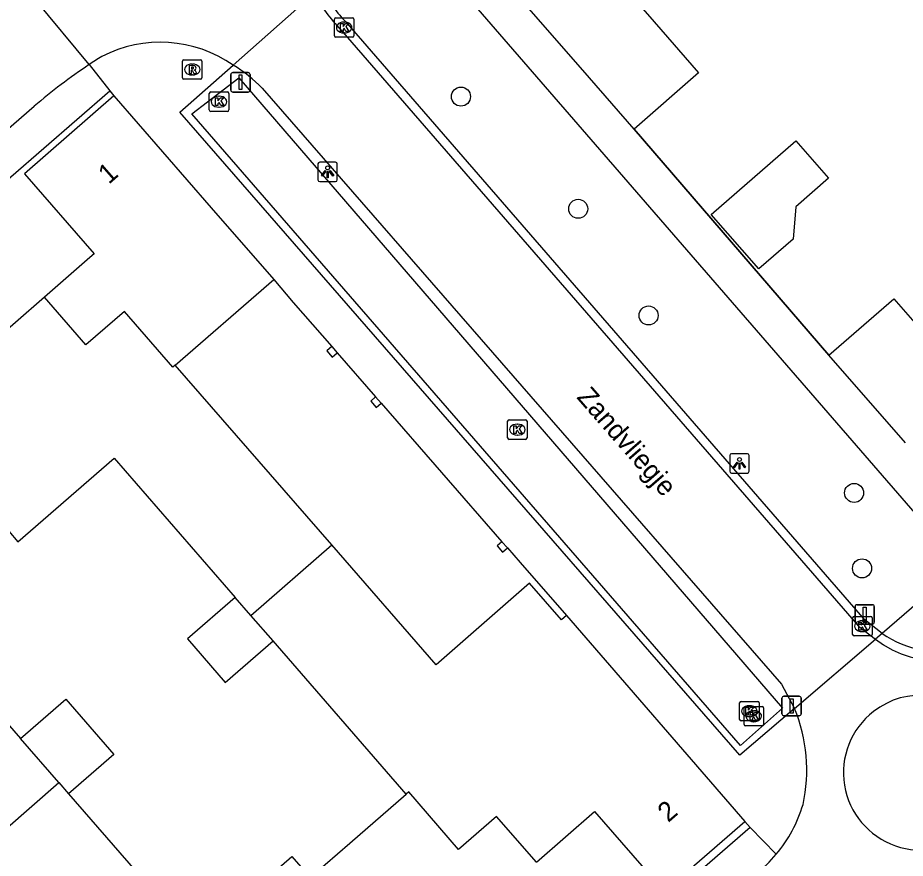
# Model space of a CAD drawing. Extents: x 155888 to 156864, y 383882 to 384671.
# Drawn here: x 156181.97 to 156227.53, y 384143.54 to 384186.7 of the extents above; entities that cross this region are included whole.
import ezdxf

# ---------------------------------------------------------------- set-up
doc = ezdxf.new("R2010")
doc.units = 0
for name, color, linetype in [('IMGEO_Afsluitpaal', 7, 'Continuous'), ('IMGEO_Boom', 7, 'Continuous'), ('IMGEO_Greppel_droge_sloot', 7, 'Continuous'), ('IMGEO_Kolk', 7, 'Continuous'), ('IMGEO_Lichtpunt', 7, 'Continuous'), ('IMGEO_Muur', 7, 'Continuous'), ('IMGEO_Openbare_ruimte_label', 7, 'Continuous'), ('IMGEO_Pand', 7, 'Continuous'), ('IMGEO_Pand_nummerreeks', 7, 'Continuous'), ('IMGEO_Rijbaan_lokaal_gesloten', 7, 'Continuous'), ('IMGEO_Rijbaan_lokaal_open', 7, 'Continuous'), ('IMGEO_Rioolput', 7, 'Continuous'), ('IMGEO_Voetpad_open', 7, 'Continuous')]:
    doc.layers.add(name, color=color, linetype=linetype)

msp = doc.modelspace()

# ---------------------------------------------------------------- linework, layer by layer
at = {"layer": 'IMGEO_Afsluitpaal'}
for p, q in [((156192.906, 384182.987), (156192.906, 384183.787)), ((156192.906, 384183.787), (156192.906, 384182.987)), ((156193.006, 384183.887), (156193.796, 384183.887)), ((156193.796, 384183.887), (156193.006, 384183.887)), ((156193.896, 384183.787), (156193.896, 384182.987)), ((156193.896, 384182.987), (156193.896, 384183.787)), ((156193.796, 384182.887), (156193.006, 384182.887)), ((156193.006, 384182.887), (156193.796, 384182.887)), ((156224.952, 384155.663), (156224.952, 384156.463)), ((156224.952, 384156.463), (156224.952, 384155.663)), ((156225.052, 384156.563), (156225.842, 384156.563)), ((156225.842, 384156.563), (156225.052, 384156.563)), ((156225.942, 384156.463), (156225.942, 384155.663)), ((156225.942, 384155.663), (156225.942, 384156.463)), ((156225.842, 384155.563), (156225.052, 384155.563)), ((156225.052, 384155.563), (156225.842, 384155.563)), ((156221.198, 384150.96), (156221.198, 384151.76)), ((156221.198, 384151.76), (156221.198, 384150.96)), ((156221.298, 384151.86), (156222.088, 384151.86)), ((156222.088, 384151.86), (156221.298, 384151.86)), ((156222.188, 384151.76), (156222.188, 384150.96)), ((156222.188, 384150.96), (156222.188, 384151.76)), ((156222.088, 384150.86), (156221.298, 384150.86)), ((156221.298, 384150.86), (156222.088, 384150.86))]:
    msp.add_line(p, q, dxfattribs=at)
for points in [[(156193.326, 384183.762), (156193.476, 384183.762), (156193.476, 384183.012), (156193.326, 384183.012), (156193.326, 384183.762)], [(156225.372, 384156.438), (156225.522, 384156.438), (156225.522, 384155.688), (156225.372, 384155.688), (156225.372, 384156.438)], [(156221.618, 384151.735), (156221.768, 384151.735), (156221.768, 384150.985), (156221.618, 384150.985), (156221.618, 384151.735)]]:
    msp.add_lwpolyline(points, dxfattribs=at)
for centre, start, end in [((156193.006, 384183.787), 90, 180), ((156193.006, 384183.787), 90, 180), ((156193.796, 384183.787), 0, 90), ((156193.796, 384183.787), 360, 90), ((156193.006, 384182.987), 180, 270), ((156193.006, 384182.987), 180, 270), ((156193.796, 384182.987), 270, 0), ((156193.796, 384182.987), 270, 0), ((156225.052, 384156.463), 90, 180), ((156225.052, 384156.463), 90, 180), ((156225.842, 384156.463), 0, 90), ((156225.842, 384156.463), 360, 90), ((156225.052, 384155.663), 180, 270), ((156225.052, 384155.663), 180, 270), ((156225.842, 384155.663), 270, 0), ((156225.842, 384155.663), 270, 0), ((156221.298, 384151.76), 90, 180), ((156221.298, 384151.76), 90, 180), ((156222.088, 384151.76), 0, 90), ((156222.088, 384151.76), 360, 90), ((156221.298, 384150.96), 180, 270), ((156221.298, 384150.96), 180, 270), ((156222.088, 384150.96), 270, 0), ((156222.088, 384150.96), 270, 0)]:
    msp.add_arc(centre, 0.1, start, end, dxfattribs=at)
at = {"layer": 'IMGEO_Boom'}
for centre in [(156204.722, 384182.652), (156210.74, 384176.892), (156214.354, 384171.414), (156224.904, 384162.301), (156225.312, 384158.429)]:
    msp.add_circle(centre, 0.489, dxfattribs=at)
at = {"layer": 'IMGEO_Greppel_droge_sloot'}
msp.add_lwpolyline([(156193.314, 384183.609), (156221.236, 384151.246), (156219.066, 384149.326), (156190.9, 384181.776), (156193.314, 384183.609)], dxfattribs=at)
at = {"layer": 'IMGEO_Kolk'}
for p, q in [((156198.298, 384186.701), (156199.15, 384186.701)), ((156198.223, 384185.775), (156198.223, 384186.627)), ((156198.711, 384186.481), (156198.736, 384186.481)), ((156199.224, 384186.627), (156199.224, 384185.775)), ((156198.734, 384185.921), (156198.709, 384185.921)), ((156199.15, 384185.701), (156198.298, 384185.701)), ((156191.801, 384181.965), (156191.801, 384182.817)), ((156191.876, 384182.891), (156192.728, 384182.891)), ((156192.289, 384182.671), (156192.314, 384182.671)), ((156192.802, 384182.817), (156192.802, 384181.965)), ((156192.312, 384182.111), (156192.287, 384182.111)), ((156192.728, 384181.891), (156191.876, 384181.891)), ((156207.115, 384165.126), (156207.115, 384165.978)), ((156207.19, 384166.052), (156208.042, 384166.052)), ((156207.603, 384165.832), (156207.628, 384165.832)), ((156208.116, 384165.978), (156208.116, 384165.126)), ((156207.626, 384165.272), (156207.601, 384165.272)), ((156208.042, 384165.052), (156207.19, 384165.052)), ((156224.828, 384155.035), (156224.828, 384155.887)), ((156224.903, 384155.961), (156225.755, 384155.961)), ((156225.316, 384155.741), (156225.341, 384155.741)), ((156225.829, 384155.887), (156225.829, 384155.035)), ((156225.755, 384154.961), (156224.903, 384154.961)), ((156225.339, 384155.181), (156225.314, 384155.181)), ((156219.103, 384151.592), (156219.955, 384151.592)), ((156219.028, 384150.666), (156219.028, 384151.518)), ((156219.253, 384150.409), (156219.253, 384151.261)), ((156219.328, 384151.335), (156220.18, 384151.335)), ((156219.516, 384151.372), (156219.541, 384151.372)), ((156220.029, 384151.518), (156220.029, 384150.666)), ((156220.254, 384151.261), (156220.254, 384150.409)), ((156219.539, 384150.812), (156219.514, 384150.812)), ((156219.741, 384151.115), (156219.766, 384151.115)), ((156219.955, 384150.592), (156219.103, 384150.592)), ((156220.18, 384150.335), (156219.328, 384150.335)), ((156219.764, 384150.555), (156219.739, 384150.555))]:
    msp.add_line(p, q, dxfattribs=at)
for points in [[(156198.298, 384186.701), (156199.15, 384186.701)], [(156198.223, 384185.775), (156198.223, 384186.627)], [(156198.544, 384186.401), (156198.667, 384186.401), (156198.667, 384186.25), (156198.797, 384186.401), (156198.961, 384186.401), (156198.815, 384186.25), (156198.968, 384186.001), (156198.816, 384186.001), (156198.731, 384186.165), (156198.667, 384186.098), (156198.667, 384186.001), (156198.544, 384186.001), (156198.544, 384186.401)], [(156199.224, 384186.627), (156199.224, 384185.775)], [(156199.15, 384185.701), (156198.298, 384185.701)], [(156191.801, 384181.965), (156191.801, 384182.817)], [(156191.876, 384182.891), (156192.728, 384182.891)], [(156192.122, 384182.591), (156192.245, 384182.591), (156192.245, 384182.44), (156192.375, 384182.591), (156192.539, 384182.591), (156192.393, 384182.44), (156192.546, 384182.191), (156192.394, 384182.191), (156192.309, 384182.355), (156192.245, 384182.288), (156192.245, 384182.191), (156192.122, 384182.191), (156192.122, 384182.591)], [(156192.802, 384182.817), (156192.802, 384181.965)], [(156192.728, 384181.891), (156191.876, 384181.891)], [(156207.115, 384165.126), (156207.115, 384165.978)], [(156207.19, 384166.052), (156208.042, 384166.052)], [(156207.436, 384165.752), (156207.559, 384165.752), (156207.559, 384165.601), (156207.689, 384165.752), (156207.853, 384165.752), (156207.707, 384165.601), (156207.86, 384165.352), (156207.708, 384165.352), (156207.623, 384165.516), (156207.559, 384165.449), (156207.559, 384165.352), (156207.436, 384165.352), (156207.436, 384165.752)], [(156208.116, 384165.978), (156208.116, 384165.126)], [(156208.042, 384165.052), (156207.19, 384165.052)], [(156224.828, 384155.035), (156224.828, 384155.887)], [(156224.903, 384155.961), (156225.755, 384155.961)], [(156225.829, 384155.887), (156225.829, 384155.035)], [(156225.149, 384155.661), (156225.272, 384155.661), (156225.272, 384155.51), (156225.402, 384155.661), (156225.566, 384155.661), (156225.42, 384155.51), (156225.573, 384155.261), (156225.421, 384155.261), (156225.336, 384155.425), (156225.272, 384155.358), (156225.272, 384155.261), (156225.149, 384155.261), (156225.149, 384155.661)], [(156225.755, 384154.961), (156224.903, 384154.961)], [(156219.103, 384151.592), (156219.955, 384151.592)], [(156219.028, 384150.666), (156219.028, 384151.518)], [(156219.253, 384150.409), (156219.253, 384151.261)], [(156219.328, 384151.335), (156220.18, 384151.335)], [(156219.349, 384151.292), (156219.472, 384151.292), (156219.472, 384151.141), (156219.602, 384151.292), (156219.766, 384151.292), (156219.62, 384151.141), (156219.773, 384150.892), (156219.621, 384150.892), (156219.536, 384151.056), (156219.472, 384150.989), (156219.472, 384150.892), (156219.349, 384150.892), (156219.349, 384151.292)], [(156220.029, 384151.518), (156220.029, 384150.666)], [(156220.254, 384151.261), (156220.254, 384150.409)], [(156219.574, 384151.035), (156219.697, 384151.035), (156219.697, 384150.884), (156219.827, 384151.035), (156219.991, 384151.035), (156219.845, 384150.884), (156219.998, 384150.635), (156219.846, 384150.635), (156219.761, 384150.799), (156219.697, 384150.732), (156219.697, 384150.635), (156219.574, 384150.635), (156219.574, 384151.035)], [(156219.955, 384150.592), (156219.103, 384150.592)], [(156220.18, 384150.335), (156219.328, 384150.335)]]:
    msp.add_lwpolyline(points, dxfattribs=at)
for centre, start, end in [((156198.3, 384186.625), 91.552, 178.448), ((156198.3, 384186.625), 91.552, 178.448), ((156199.148, 384186.625), 1.552, 88.448), ((156199.148, 384186.625), 1.552, 88.448), ((156198.3, 384185.777), 181.552, 268.448), ((156198.3, 384185.777), 181.552, 268.448), ((156199.148, 384185.777), 271.552, 358.448), ((156199.148, 384185.777), 271.552, 358.448), ((156191.878, 384182.815), 91.552, 178.448), ((156191.878, 384182.815), 91.552, 178.448), ((156192.726, 384182.815), 1.552, 88.448), ((156192.726, 384182.815), 1.552, 88.448), ((156191.878, 384181.967), 181.552, 268.448), ((156191.878, 384181.967), 181.552, 268.448), ((156192.726, 384181.967), 271.552, 358.448), ((156192.726, 384181.967), 271.552, 358.448), ((156207.192, 384165.976), 91.552, 178.448), ((156207.192, 384165.976), 91.552, 178.448), ((156208.04, 384165.976), 1.552, 88.448), ((156208.04, 384165.976), 1.552, 88.448), ((156207.192, 384165.128), 181.552, 268.448), ((156207.192, 384165.128), 181.552, 268.448), ((156208.04, 384165.128), 271.552, 358.448), ((156208.04, 384165.128), 271.552, 358.448), ((156224.905, 384155.885), 91.552, 178.448), ((156224.905, 384155.885), 91.552, 178.448), ((156225.753, 384155.885), 1.552, 88.448), ((156225.753, 384155.885), 1.552, 88.448), ((156224.905, 384155.037), 181.552, 268.448), ((156224.905, 384155.037), 181.552, 268.448), ((156225.753, 384155.037), 271.552, 358.448), ((156225.753, 384155.037), 271.552, 358.448), ((156219.105, 384151.516), 91.552, 178.448), ((156219.105, 384151.516), 91.552, 178.448), ((156219.953, 384151.516), 1.552, 88.448), ((156219.953, 384151.516), 1.552, 88.448), ((156219.33, 384151.259), 91.552, 178.448), ((156219.33, 384151.259), 91.552, 178.448), ((156220.178, 384151.259), 1.552, 88.448), ((156220.178, 384151.259), 1.552, 88.448), ((156219.105, 384150.668), 181.552, 268.448), ((156219.105, 384150.668), 181.552, 268.448), ((156219.953, 384150.668), 271.552, 358.448), ((156219.953, 384150.668), 271.552, 358.448), ((156219.33, 384150.411), 181.552, 268.448), ((156219.33, 384150.411), 181.552, 268.448), ((156220.178, 384150.411), 271.552, 358.448), ((156220.178, 384150.411), 271.552, 358.448)]:
    msp.add_arc(centre, 0.0765, start, end, dxfattribs=at)
for centre, major_axis, ratio, start_param, end_param in [((156198.71, 384186.201), (-0.387, 0.002), 0.722429, 4.712389, 7.853982), ((156198.735, 384186.201), (-0.39, 0.002), 0.717154, 1.570796, 4.712389), ((156192.288, 384182.391), (-0.387, 0.002), 0.722429, 4.712389, 7.853982), ((156192.313, 384182.391), (-0.39, 0.002), 0.717154, 1.570796, 4.712389), ((156207.602, 384165.552), (-0.387, 0.002), 0.722429, 4.712389, 7.853982), ((156207.627, 384165.552), (-0.39, 0.002), 0.717154, 1.570796, 4.712389), ((156225.315, 384155.461), (-0.387, 0.002), 0.722429, 4.712389, 7.853982), ((156225.34, 384155.461), (-0.39, 0.002), 0.717154, 1.570796, 4.712389), ((156219.515, 384151.092), (-0.387, 0.002), 0.722429, 4.712389, 7.853982), ((156219.54, 384151.092), (-0.39, 0.002), 0.717154, 1.570796, 4.712389), ((156219.74, 384150.835), (-0.387, 0.002), 0.722429, 4.712389, 7.853982), ((156219.765, 384150.835), (-0.39, 0.002), 0.717154, 1.570796, 4.712389)]:
    msp.add_ellipse(centre, major_axis=major_axis, ratio=ratio, start_param=start_param, end_param=end_param, dxfattribs=at)
at = {"layer": 'IMGEO_Lichtpunt'}
for p, q in [((156197.377, 384179.192), (156197.377, 384178.385)), ((156197.377, 384179.192), (156197.377, 384178.385)), ((156198.279, 384179.287), (156197.471, 384179.287)), ((156198.279, 384179.287), (156197.471, 384179.287)), ((156198.373, 384178.385), (156198.373, 384179.192)), ((156198.373, 384178.385), (156198.373, 384179.192)), ((156197.471, 384178.291), (156198.279, 384178.291)), ((156197.471, 384178.291), (156198.279, 384178.291)), ((156218.522, 384164.22), (156218.522, 384163.413)), ((156218.522, 384164.22), (156218.522, 384163.413)), ((156219.424, 384164.315), (156218.616, 384164.315)), ((156219.424, 384164.315), (156218.616, 384164.315)), ((156219.518, 384163.413), (156219.518, 384164.22)), ((156219.518, 384163.413), (156219.518, 384164.22)), ((156218.616, 384163.319), (156219.424, 384163.319)), ((156218.616, 384163.319), (156219.424, 384163.319))]:
    msp.add_line(p, q, dxfattribs=at)
for points in [[(156197.751, 384178.856), (156197.79, 384178.828), (156197.602, 384178.566), (156197.564, 384178.593), (156197.751, 384178.856)], [(156197.853, 384178.808), (156197.9, 384178.808), (156197.9, 384178.486), (156197.853, 384178.486), (156197.853, 384178.808)], [(156197.963, 384178.828), (156198.001, 384178.855), (156198.188, 384178.593), (156198.149, 384178.565), (156197.963, 384178.828)], [(156218.896, 384163.884), (156218.935, 384163.856), (156218.747, 384163.594), (156218.709, 384163.621), (156218.896, 384163.884)], [(156219.108, 384163.856), (156219.146, 384163.883), (156219.333, 384163.621), (156219.294, 384163.593), (156219.108, 384163.856)], [(156218.998, 384163.836), (156219.045, 384163.836), (156219.045, 384163.514), (156218.998, 384163.514), (156218.998, 384163.836)]]:
    msp.add_lwpolyline(points, dxfattribs=at)
for centre in [(156197.876, 384178.99), (156219.021, 384164.018)]:
    msp.add_circle(centre, 0.0994, dxfattribs=at)
for centre, start, end in [((156197.471, 384179.192), 90, 180), ((156197.471, 384179.192), 90, 180), ((156198.279, 384179.192), 0, 90), ((156198.279, 384179.192), 0, 90), ((156197.471, 384178.385), 180, 270), ((156197.471, 384178.385), 180, 270), ((156198.279, 384178.385), 270, 0), ((156198.279, 384178.385), 270, 360), ((156218.616, 384164.22), 90, 180), ((156218.616, 384164.22), 90, 180), ((156219.424, 384164.22), 0, 90), ((156219.424, 384164.22), 0, 90), ((156218.616, 384163.413), 180, 270), ((156218.616, 384163.413), 180, 270), ((156219.424, 384163.413), 270, 0), ((156219.424, 384163.413), 270, 360)]:
    msp.add_arc(centre, 0.0946, start, end, dxfattribs=at)
at = {"layer": 'IMGEO_Muur'}
msp.add_lwpolyline([(156213.609, 384180.988), (156223.615, 384169.382)], dxfattribs=at)
at = {"layer": 'IMGEO_Pand'}
for points in [[(156216.977, 384191.166), (156213.335, 384188.004), (156214.645, 384186.494), (156216.92, 384183.872), (156213.609, 384180.988)], [(156213.609, 384180.988), (156211.324, 384183.613), (156207.382, 384188.136)], [(156186.897, 384182.7), (156182.306, 384178.687), (156185.893, 384174.584), (156185.665, 384174.386), (156183.334, 384172.358)], [(156186.897, 384182.7), (156191.901, 384176.948), (156195.106, 384173.264)], [(156220.008, 384173.803), (156217.567, 384176.605), (156221.91, 384180.388), (156223.593, 384178.457), (156221.909, 384176.99), (156221.768, 384175.336), (156220.008, 384173.803)], [(156223.615, 384169.382), (156226.945, 384172.275), (156228.257, 384170.765), (156231.896, 384173.926)], [(156183.334, 384172.358), (156180.344, 384169.758), (156176.984, 384173.621), (156176.767, 384173.87), (156172.909, 384170.514), (156172.761, 384170.386)], [(156190.053, 384168.864), (156194.854, 384173.044), (156195.106, 384173.264)], [(156190.053, 384168.864), (156189.93, 384168.757), (156187.443, 384171.614), (156185.47, 384169.9), (156183.334, 384172.358)], [(156198.088, 384169.821), (156197.836, 384169.603), (156198.116, 384169.278), (156198.369, 384169.497)], [(156198.088, 384169.821), (156198.369, 384169.497)], [(156227.546, 384164.872), (156223.615, 384169.382)], [(156198.087, 384159.637), (156190.053, 384168.864)], [(156200.339, 384167.232), (156200.09, 384167.012), (156200.369, 384166.695), (156200.619, 384166.914)], [(156200.339, 384167.232), (156200.619, 384166.914)], [(156181.022, 384160.89), (156181.973, 384159.797), (156186.913, 384164.09), (156193.133, 384156.935)], [(156206.821, 384159.798), (156206.572, 384159.578), (156206.858, 384159.256), (156207.106, 384159.476)], [(156206.821, 384159.798), (156207.106, 384159.476)], [(156193.938, 384156.008), (156198.087, 384159.637)], [(156210.138, 384156.001), (156209.888, 384155.783), (156208.248, 384157.66), (156203.448, 384153.481), (156198.087, 384159.637)], [(156176.089, 384156.599), (156182.1, 384149.691)], [(156193.133, 384156.935), (156190.683, 384154.805), (156192.623, 384152.573), (156195.073, 384154.702)], [(156193.938, 384156.008), (156193.133, 384156.935)], [(156195.073, 384154.702), (156193.938, 384156.008)], [(156210.138, 384156.001), (156219.294, 384145.432)], [(156201.91, 384146.836), (156195.073, 384154.702)], [(156182.1, 384149.691), (156184.431, 384151.719), (156186.905, 384148.875), (156184.574, 384146.847)], [(156184.071, 384147.425), (156182.1, 384149.691)], [(156179.901, 384143.794), (156184.071, 384147.425)], [(156184.071, 384147.425), (156184.574, 384146.847)], [(156184.574, 384146.847), (156191.102, 384139.344), (156196.034, 384143.635), (156196.979, 384142.549)], [(156196.979, 384142.549), (156197.114, 384142.667), (156199.021, 384144.325), (156201.91, 384146.836)], [(156208.597, 384143.333), (156206.538, 384145.692), (156204.598, 384143.999), (156202.038, 384146.947), (156201.91, 384146.836)], [(156208.597, 384143.333), (156211.577, 384145.937), (156214.934, 384142.084), (156215.157, 384141.828), (156219.294, 384145.432)]]:
    msp.add_lwpolyline(points, dxfattribs=at)
at = {"layer": 'IMGEO_Rijbaan_lokaal_gesloten'}
for points in [[(156185.633, 384184.294), (156182.874, 384187.645)], [(156197.192, 384187.968), (156193.025, 384184.269)], [(156198.558, 384186.087), (156225.13, 384155.468), (156225.995, 384154.785)], [(156194.519, 384183.079), (156221.169, 384152.485), (156221.841, 384151.236)], [(156096.403, 384107.059), (156182.818, 384182.155)], [(156221.841, 384151.236), (156225.995, 384154.785)], [(156220.134, 384142.954), (156220.538, 384143.338), (156220.911, 384143.751)]]:
    msp.add_lwpolyline(points, dxfattribs=at)
for centre, radius, start, end in [((156203.692, 384191.252), 7.282, 206.8032, 225.1718), ((156189.287, 384178.916), 6.528, 55.073, 117.4477), ((156201.959, 384159.689), 29.529, 122.0758, 123.5651), ((156201.175, 384160.918), 28.071, 123.6192, 130.8402), ((156189.255, 384178.003), 7.313, 43.9582, 58.9658), ((156229.443, 384159.408), 5.767, 233.2849, 312.2636), ((156214.221, 384148.063), 8.254, 347.65, 22.6029), ((156215.362, 384148.386), 7.23, 320.1289, 343.2159)]:
    msp.add_arc(centre, radius, start, end, dxfattribs=at)
at = {"layer": 'IMGEO_Rijbaan_lokaal_open'}
for points in [[(156226.35, 384155.089), (156225.459, 384155.791), (156198.894, 384186.401)], [(156226.35, 384155.089), (156225.995, 384154.785)]]:
    msp.add_lwpolyline(points, dxfattribs=at)
for centre, radius, start, end in [((156203.783, 384191.328), 6.941, 206.0306, 225.2232), ((156229.155, 384158.988), 4.803, 234.2649, 261.0617), ((156228.344, 384147.942), 3.974, 312.0441, 127.9365), ((156228.334, 384147.934), 3.975, 127.7424, 312.2381)]:
    msp.add_arc(centre, radius, start, end, dxfattribs=at)
at = {"layer": 'IMGEO_Rioolput'}
for p, q in [((156190.424, 384183.616), (156190.424, 384184.468)), ((156190.499, 384184.542), (156191.351, 384184.542)), ((156191.425, 384184.468), (156191.425, 384183.616)), ((156190.912, 384184.322), (156190.937, 384184.322)), ((156191.351, 384183.542), (156190.499, 384183.542)), ((156190.935, 384183.762), (156190.91, 384183.762))]:
    msp.add_line(p, q, dxfattribs=at)
for points in [[(156190.424, 384183.616), (156190.424, 384184.468)], [(156190.499, 384184.542), (156191.351, 384184.542)], [(156191.425, 384184.468), (156191.425, 384183.616)], [(156191.013, 384184.24), (156190.761, 384184.242), (156190.761, 384183.842)], [(156190.761, 384183.842), (156190.885, 384183.842), (156190.885, 384184.004), (156190.896, 384184.004)], [(156190.939, 384184.161), (156190.885, 384184.161), (156190.885, 384184.08)], [(156190.885, 384184.08), (156190.937, 384184.08)], [(156190.943, 384183.975), (156191.014, 384183.842), (156191.154, 384183.842), (156191.089, 384183.968)], [(156191.351, 384183.542), (156190.499, 384183.542)]]:
    msp.add_lwpolyline(points, dxfattribs=at)
for centre, radius, start, end in [((156190.501, 384184.466), 0.0765, 91.552, 178.448), ((156190.501, 384184.466), 0.0765, 91.552, 178.448), ((156191.349, 384184.466), 0.0765, 1.552, 88.448), ((156191.349, 384184.466), 0.0765, 1.552, 88.448), ((156190.895, 384183.951), 0.0533, 26.0293, 88.6989), ((156190.921, 384184.269), 0.19, 274.7715, 282.9687), ((156190.945, 384184.065), 0.0964, 77.0061, 93.1865), ((156190.959, 384184.122), 0.0378, 276.6634, 79.6772), ((156191.012, 384184.13), 0.109, 350.3612, 89.416), ((156191.01, 384184.13), 0.112, 277.5842, 350.9817), ((156190.994, 384183.915), 0.108, 29.5134, 73.7905), ((156190.501, 384183.618), 0.0765, 181.552, 268.448), ((156190.501, 384183.618), 0.0765, 181.552, 268.448), ((156191.349, 384183.618), 0.0765, 271.552, 358.448), ((156191.349, 384183.618), 0.0765, 271.552, 358.448)]:
    msp.add_arc(centre, radius, start, end, dxfattribs=at)
for centre, major_axis, ratio, start_param, end_param in [((156190.911, 384184.042), (-0.387, 0.002), 0.722429, 4.712389, 7.853982), ((156190.936, 384184.042), (-0.39, 0.002), 0.717154, 1.570796, 4.712389)]:
    msp.add_ellipse(centre, major_axis=major_axis, ratio=ratio, start_param=start_param, end_param=end_param, dxfattribs=at)
at = {"layer": 'IMGEO_Voetpad_open'}
for points in [[(156197.546, 384188.282), (156201.574, 384191.802), (156230.362, 384158.557), (156226.35, 384155.089)], [(156185.633, 384184.294), (156186.698, 384182.944)], [(156221.841, 384151.236), (156219.036, 384148.836), (156190.289, 384181.852), (156193.025, 384184.269)], [(156144.562, 384145.858), (156144.327, 384146.151), (156186.698, 384182.944)], [(156186.698, 384182.944), (156186.897, 384182.7)], [(156223.615, 384169.382), (156213.609, 384180.988)], [(156195.106, 384173.264), (156196.115, 384172.077), (156198.088, 384169.821)], [(156198.369, 384169.497), (156200.339, 384167.232)], [(156200.619, 384166.914), (156206.821, 384159.798)], [(156207.106, 384159.476), (156207.759, 384158.724), (156210.138, 384156.001)], [(156219.294, 384145.432), (156219.567, 384145.116)], [(156219.567, 384145.116), (156177.171, 384108.334), (156176.966, 384108.553)], [(156219.567, 384145.116), (156220.911, 384143.751)]]:
    msp.add_lwpolyline(points, dxfattribs=at)

# ---------------------------------------------------------------- texts
at = {"layer": 'IMGEO_Openbare_ruimte_label'}
msp.add_text('Zandvliegje', height=1, rotation=311.0674, dxfattribs=at).set_placement((156210.628, 384167.195))
at = {"layer": 'IMGEO_Pand_nummerreeks'}
for s, rotation, p in [('1', 41.1568, (156186.639, 384178.118)), ('2', 41.0639, (156215.361, 384145.348))]:
    msp.add_text(s, height=1, rotation=rotation, dxfattribs=at).set_placement(p)

doc.saveas('drawing.dxf')
